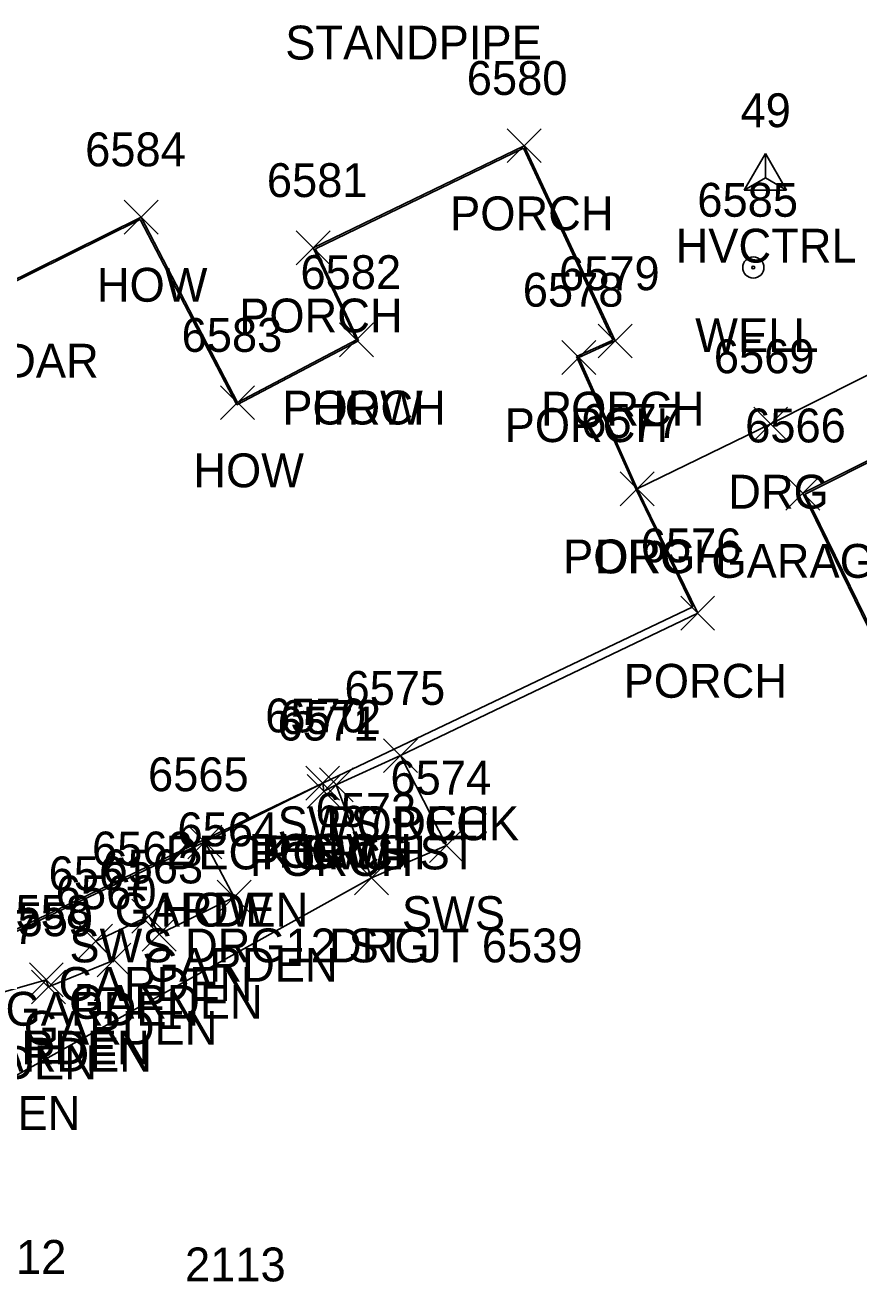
# Model space of a CAD drawing. Extents: x 1439173 to 1457902, y 641926 to 659889.
# Drawn here: x 1448958 to 1449007.3, y 643737.4 to 643811.7 of the extents above; entities that cross this region are included whole.
import ezdxf

# ---------------------------------------------------------------- set-up
doc = ezdxf.new("R2010")
doc.units = 0
for name, color, linetype in [('C_A', 7, 'Continuous'), ('C_I', 7, 'Continuous'), ('CPSM', 7, 'Continuous'), ('L_A', 7, 'Continuous'), ('L_C', 7, 'Continuous'), ('L_I', 7, 'Continuous'), ('L_TIC', 7, 'Continuous'), ('LAPB', 7, 'Continuous'), ('LBC', 7, 'Continuous'), ('LBF', 7, 'Continuous'), ('Level 5', 7, 'Continuous'), ('R_A', 7, 'Continuous'), ('R_I', 7, 'Continuous'), ('R_TIC', 7, 'Continuous'), ('RDG', 7, 'Continuous'), ('RSW', 7, 'Continuous'), ('U_A', 7, 'Continuous'), ('U_I', 7, 'Continuous'), ('UWW', 7, 'Continuous')]:
    doc.layers.add(name, color=color, linetype=linetype)

msp = doc.modelspace()

# ---------------------------------------------------------------- linework, layer by layer
at = {"layer": 'CPSM'}
for p, q in [((1449000.492, 643801.941), (1449001.742, 643804.106)), ((1449002.992, 643801.941), (1449001.742, 643804.106)), ((1449001.742, 643802.663), (1449001.742, 643804.106)), ((1449000.492, 643801.941), (1449001.742, 643802.663)), ((1449001.742, 643802.663), (1449001.742, 643802.663)), ((1449001.742, 643802.663), (1449002.992, 643801.941)), ((1449000.492, 643801.941), (1449002.992, 643801.941))]:
    msp.add_line(p, q, dxfattribs=at)
at = {"layer": 'L_TIC'}
for points in [[(1448986.488, 643803.569), (1448988.488, 643805.569)], [(1448988.488, 643803.569), (1448986.488, 643805.569)], [(1448963.852, 643799.351), (1448965.852, 643801.351)], [(1448965.852, 643799.351), (1448963.852, 643801.351)], [(1448974.022, 643797.534), (1448976.022, 643799.534)], [(1448976.022, 643797.534), (1448974.022, 643799.534)], [(1448976.575, 643792.096), (1448978.575, 643794.096)], [(1448978.575, 643792.096), (1448976.575, 643794.096)], [(1448976.575, 643792.096), (1448978.575, 643794.096)], [(1448978.575, 643792.096), (1448976.575, 643794.096)], [(1448991.859, 643792.03), (1448993.859, 643794.03)], [(1448993.859, 643792.03), (1448991.859, 643794.03)], [(1448989.712, 643791.057), (1448991.712, 643793.057)], [(1448991.712, 643791.057), (1448989.712, 643793.057)], [(1448969.552, 643788.387), (1448971.552, 643790.387)], [(1448971.552, 643788.387), (1448969.552, 643790.387)], [(1448993.164, 643783.3), (1448995.164, 643785.3)], [(1448995.164, 643783.3), (1448993.164, 643785.3)], [(1449002.954, 643783.037), (1449004.954, 643785.037)], [(1449004.954, 643783.037), (1449002.954, 643785.037)], [(1448996.743, 643775.952), (1448998.743, 643777.952)], [(1448998.743, 643775.952), (1448996.743, 643777.952)], [(1448979.178, 643767.532), (1448981.178, 643769.532)], [(1448981.178, 643767.532), (1448979.178, 643769.532)], [(1448974.581, 643765.905), (1448976.581, 643767.905)], [(1448976.581, 643765.905), (1448974.581, 643767.905)], [(1448974.581, 643765.905), (1448976.581, 643767.905)], [(1448976.581, 643765.905), (1448974.581, 643767.905)], [(1448975.386, 643765.809), (1448977.386, 643767.809)], [(1448977.386, 643765.809), (1448975.386, 643767.809)], [(1448974.658, 643765.423), (1448976.658, 643767.423)], [(1448976.658, 643765.423), (1448974.658, 643767.423)], [(1448967.615, 643762.43), (1448969.615, 643764.43)], [(1448969.615, 643762.43), (1448967.615, 643764.43)], [(1448967.615, 643762.43), (1448969.615, 643764.43)], [(1448969.615, 643762.43), (1448967.615, 643764.43)], [(1448969.353, 643759.175), (1448971.353, 643761.175)], [(1448971.353, 643759.175), (1448969.353, 643761.175)], [(1448964.306, 643758.042), (1448966.306, 643760.042)], [(1448966.306, 643758.042), (1448964.306, 643760.042)], [(1448964.923, 643756.982), (1448966.923, 643758.982)], [(1448966.923, 643756.982), (1448964.923, 643758.982)], [(1448961.171, 643756.575), (1448963.171, 643758.575)], [(1448963.171, 643756.575), (1448961.171, 643758.575)], [(1448962.251, 643755.453), (1448964.251, 643757.453)], [(1448964.251, 643755.453), (1448962.251, 643757.453)], [(1448958.248, 643754.29), (1448960.248, 643756.29)], [(1448960.248, 643754.29), (1448958.248, 643756.29)], [(1448958.382, 643753.862), (1448960.382, 643755.862)], [(1448960.382, 643753.862), (1448958.382, 643755.862)]]:
    msp.add_lwpolyline(points, dxfattribs=at)
at = {"layer": 'LAPB'}
msp.add_lwpolyline([(1448944.292, 643752.147), (1448943.014, 643748.408), (1448949.388, 643747.814), (1448955.152, 643751.413), (1448956.129, 643754.406), (1448959.248, 643755.29), (1448959.382, 643754.862), (1448963.251, 643756.453), (1448962.171, 643757.575), (1448965.306, 643759.042), (1448965.923, 643757.982), (1448970.353, 643760.175), (1448968.615, 643763.43)], dxfattribs=at)
at = {"layer": 'LBC'}
for points in [[(1448977.575, 643793.096), (1448970.552, 643789.387), (1448964.852, 643800.351), (1448948.456, 643792.234), (1448953.565, 643781.606)], [(1449036.962, 643772.588), (1449014.714, 643761.973), (1449003.954, 643784.037), (1449025.487, 643794.789)], [(1448942.033, 643775.775), (1448951.707, 643755.397), (1448968.615, 643763.43), (1448975.581, 643766.905)]]:
    msp.add_lwpolyline(points, dxfattribs=at)
at = {"layer": 'LBF'}
msp.add_lwpolyline([(1448975.581, 643766.905), (1448975.658, 643766.423), (1448976.386, 643766.809), (1448980.178, 643768.532), (1448997.743, 643776.952), (1448994.164, 643784.3), (1448990.712, 643792.057), (1448992.859, 643793.03), (1448987.488, 643804.569), (1448975.022, 643798.534), (1448977.575, 643793.096)], dxfattribs=at)
at = {"layer": 'Level 5'}
for p, q in [((1448975.156, 643798.484), (1448987.439, 643804.432)), ((1448987.439, 643804.432), (1448992.726, 643793.077)), ((1448948.591, 643792.189), (1448964.805, 643800.214)), ((1448964.805, 643800.214), (1448970.513, 643789.25)), ((1448977.705, 643793.049), (1448975.156, 643798.484)), ((1449025.442, 643794.653), (1449004.086, 643783.988)), ((1448970.513, 643789.25), (1448977.705, 643793.049)), ((1448992.726, 643793.077), (1448990.581, 643792.106)), ((1449004.086, 643783.988), (1449014.761, 643762.11)), ((1448997.456, 643777.33), (1448951.741, 643755.556)), ((1448997.456, 643777.33), (1448997.456, 643777.33))]:
    msp.add_line(p, q, dxfattribs=at)
msp.add_lwpolyline([(1448990.581, 643792.106), (1448994.078, 643784.298), (1448997.456, 643777.33)], dxfattribs=at)
at = {"layer": 'R_TIC'}
for points in [[(1449001.057, 643787.126), (1449003.057, 643789.126)], [(1449003.057, 643787.126), (1449001.057, 643789.126)], [(1448993.164, 643783.3), (1448995.164, 643785.3)], [(1448995.164, 643783.3), (1448993.164, 643785.3)], [(1448979.178, 643767.532), (1448981.178, 643769.532)], [(1448981.178, 643767.532), (1448979.178, 643769.532)], [(1448975.386, 643765.809), (1448977.386, 643767.809)], [(1448977.386, 643765.809), (1448975.386, 643767.809)], [(1448981.894, 643762.226), (1448983.894, 643764.226)], [(1448983.894, 643762.226), (1448981.894, 643764.226)], [(1448977.465, 643760.317), (1448979.465, 643762.317)], [(1448979.465, 643760.317), (1448977.465, 643762.317)], [(1448977.465, 643760.317), (1448979.465, 643762.317)], [(1448979.465, 643760.317), (1448977.465, 643762.317)]]:
    msp.add_lwpolyline(points, dxfattribs=at)
at = {"layer": 'RDG'}
for points in [[(1449025.487, 643794.789), (1449022.778, 643798.583), (1449002.057, 643788.126), (1448994.164, 643784.3)], [(1448978.465, 643761.317), (1448950.005, 643745.496)]]:
    msp.add_lwpolyline(points, dxfattribs=at)
at = {"layer": 'RSW'}
msp.add_lwpolyline([(1448976.386, 643766.809), (1448978.465, 643761.317), (1448982.894, 643763.226), (1448980.178, 643768.532)], dxfattribs=at)
at = {"layer": 'UWW'}
for radius in [0.625, 0.0833]:
    msp.add_circle((1449001.027, 643797.371), radius, dxfattribs=at)

# ---------------------------------------------------------------- texts
at = {"layer": 'C_A'}
msp.add_text('HVCTRL', height=2, dxfattribs=at).set_placement((1448996.435, 643797.663))
at = {"layer": 'C_I'}
msp.add_text('49', height=2, dxfattribs=at).set_placement((1449000.27, 643805.663))
at = {"layer": 'L_A'}
for s, p in [('PORCH', (1448983.11, 643799.569)), ('HOW', (1448962.238, 643795.351)), ('PORCH', (1448970.645, 643793.534)), ('PORCH', (1448973.197, 643788.096)), ('HOW', (1448974.961, 643788.096)), ('PORCH', (1448988.481, 643788.03)), ('PORCH', (1448986.334, 643787.057)), ('HOW', (1448967.938, 643784.387)), ('PORCH', (1448989.786, 643779.3)), ('GARAGE', (1448998.552, 643779.037)), ('PORCH', (1448993.365, 643771.952)), ('PORCH', (1448975.8, 643763.532)), ('PORCH', (1448971.203, 643761.905)), ('PORCH', (1448971.28, 643761.423)), ('PORCH', (1448972.008, 643761.809)), ('HOW', (1448972.967, 643761.905)), ('GARDEN', (1448963.284, 643758.43)), ('HOW', (1448966.001, 643758.43)), ('GARDEN', (1448965.023, 643755.175)), ('GARDEN', (1448959.976, 643754.042)), ('GARDEN', (1448956.841, 643752.575)), ('GARDEN', (1448960.593, 643752.982)), ('GARDEN', (1448957.92, 643751.453)), ('GARDEN', (1448953.917, 643750.29)), ('GARDEN', (1448950.799, 643749.406)), ('GARDEN', (1448954.052, 643749.862)), ('GARDEN', (1448949.821, 643746.413))]:
    msp.add_text(s, height=2, dxfattribs=at).set_placement(p)
at = {"layer": 'L_C'}
for s, p in [('STANDPIPE', (1448973.37, 643809.662)), ('2M. CEDAR', (1448947.785, 643790.866))]:
    msp.add_text(s, height=2, dxfattribs=at).set_placement(p)
at = {"layer": 'L_I'}
for s, p in [('6580', (1448984.095, 643807.569)), ('6584', (1448961.545, 643803.351)), ('6581', (1448972.282, 643801.534)), ('6582', (1448974.268, 643796.096)), ('6582', (1448974.268, 643796.096)), ('6579', (1448989.544, 643796.03)), ('6578', (1448987.405, 643795.057)), ('6583', (1448967.245, 643792.387)), ('6577', (1448990.857, 643787.3)), ('6566', (1449000.545, 643787.037)), ('6576', (1448994.38, 643779.952)), ('6575', (1448976.871, 643771.532)), ('6570', (1448972.187, 643769.905)), ('6570', (1448972.187, 643769.905)), ('6571', (1448972.918, 643769.423)), ('6572', (1448973.079, 643769.809)), ('6565', (1448965.26, 643766.43)), ('6565', (1448965.26, 643766.43)), ('6564', (1448966.999, 643763.175)), ('6562', (1448961.952, 643762.042)), ('6561', (1448959.384, 643760.575)), ('6563', (1448962.569, 643760.982)), ('6560', (1448959.81, 643759.453)), ('6558', (1448955.941, 643758.29)), ('6559', (1448956.067, 643757.862)), ('6557', (1448952.822, 643757.406))]:
    msp.add_text(s, height=2, dxfattribs=at).set_placement(p)
at = {"layer": 'R_A'}
for s, p in [('DRG', (1448999.545, 643783.126)), ('DRG', (1448991.652, 643779.3)), ('SWS DECK', (1448972.918, 643763.532)), ('DECK SWS ST', (1448966.3, 643761.809)), ('SWS', (1448980.264, 643758.226)), ('SWS DRG12 ST JT 6539', (1448960.615, 643756.317)), ('DRG', (1448975.953, 643756.317))]:
    msp.add_text(s, height=2, dxfattribs=at).set_placement(p)
at = {"layer": 'R_I'}
for s, p in [('6569', (1448998.694, 643791.126)), ('6577', (1448990.857, 643787.3)), ('6575', (1448976.871, 643771.532)), ('6572', (1448973.079, 643769.809)), ('6574', (1448979.587, 643766.226)), ('6573', (1448975.158, 643764.317)), ('6573', (1448975.158, 643764.317)), ('2112', (1448954.486, 643737.914)), ('2113', (1448967.446, 643737.469))]:
    msp.add_text(s, height=2, dxfattribs=at).set_placement(p)
at = {"layer": 'U_A'}
msp.add_text('WELL', height=2, dxfattribs=at).set_placement((1448997.594, 643792.371))
at = {"layer": 'U_I'}
msp.add_text('6585', height=2, dxfattribs=at).set_placement((1448997.72, 643800.371))

doc.saveas('drawing.dxf')
